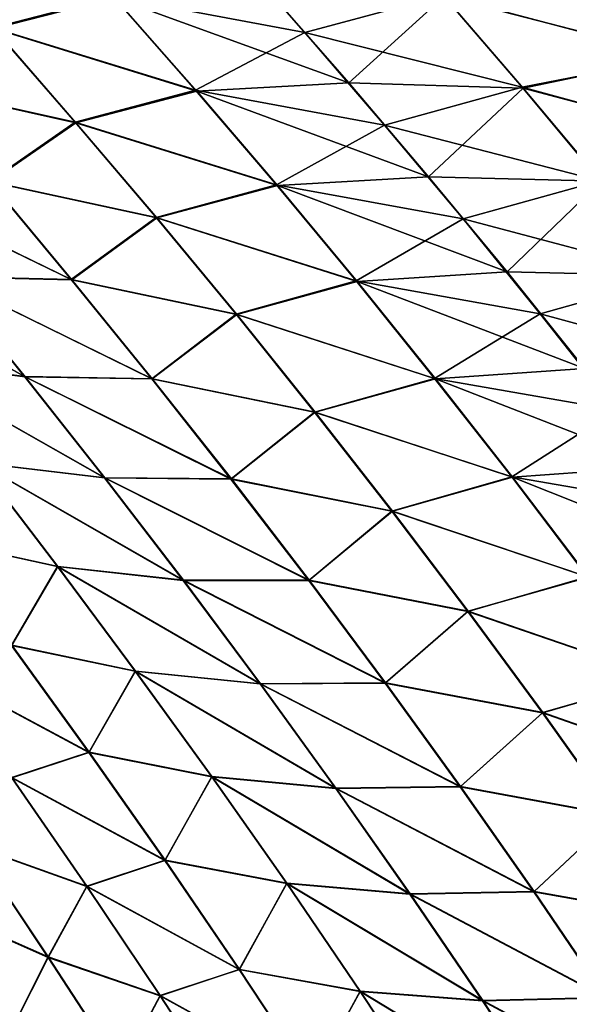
# Model space of a CAD drawing. Header units: metres. Extents: x -24 to 72, y -247 to 22.
# Tile 510 of 573: x 20.48 to 21.72, y 10.61 to 12.82. Entities that reach past the tile are written whole.
import ezdxf

# ---------------------------------------------------------------- set-up
doc = ezdxf.new("R2010")
doc.units = ezdxf.units.M
doc.layers.add('solid_509589_MEDIA_SW0001', color=7, linetype='CONTINUOUS')

msp = doc.modelspace()

# ---------------------------------------------------------------- linework, layer by layer
at = {"layer": 'solid_509589_MEDIA_SW0001'}
for points in [[(20.694504, 12.872098, 66.344017), (20.423603, 12.801523, 65.992226), (20.235672, 13.011291, 66.111084)], [(20.237549, 13.009456, 102.8909), (20.425438, 12.799911, 103.009712), (20.697075, 12.869713, 102.658257)], [(20.943378, 12.996492, 66.711296), (21.12504, 12.791053, 66.582031), (20.694504, 12.872098, 66.344017)], [(21.435431, 12.87489, 66.897675), (21.12504, 12.791053, 66.582031), (20.943378, 12.996492, 66.711296)], [(21.784468, 12.941916, 67.179276), (21.959839, 12.735552, 67.038612), (21.435431, 12.87489, 66.897675)], [(21.437918, 12.872926, 102.104202), (21.959404, 12.73753, 101.960533), (21.783934, 12.94358, 101.82003)], [(20.697075, 12.869713, 102.658257), (21.223764, 12.677994, 102.488777), (21.041855, 12.886468, 102.358963)], [(21.041855, 12.886468, 102.358963), (21.223764, 12.677994, 102.488777), (21.437918, 12.872926, 102.104202)], [(20.694504, 12.872098, 66.344017), (20.879185, 12.661536, 66.219505), (20.423603, 12.801523, 65.992226)], [(20.425438, 12.799911, 103.009712), (20.881651, 12.659484, 102.782608), (20.697075, 12.869713, 102.658257)], [(21.12504, 12.791053, 66.582031), (20.879185, 12.661536, 66.219505), (20.694504, 12.872098, 66.344017)], [(20.697075, 12.869713, 102.658257), (20.881651, 12.659484, 102.782608), (21.223764, 12.677994, 102.488777)], [(21.435431, 12.87489, 66.897675), (21.613152, 12.667783, 66.76297), (21.12504, 12.791053, 66.582031)], [(21.223764, 12.677994, 102.488777), (21.615587, 12.666173, 102.238678), (21.437918, 12.872926, 102.104202)], [(21.959839, 12.735552, 67.038612), (21.613152, 12.667783, 66.76297), (21.435431, 12.87489, 66.897675)], [(21.437918, 12.872926, 102.104202), (21.615587, 12.666173, 102.238678), (21.959404, 12.73753, 101.960533)], [(20.423603, 12.801523, 65.992226), (20.60861, 12.589476, 65.874207), (20.229038, 12.673532, 65.594101)], [(20.230574, 12.672265, 103.407822), (20.610313, 12.588224, 103.127586), (20.425438, 12.799911, 103.009712)], [(20.879185, 12.661536, 66.219505), (20.60861, 12.589476, 65.874207), (20.423603, 12.801523, 65.992226)], [(20.425438, 12.799911, 103.009712), (20.610313, 12.588224, 103.127586), (20.881651, 12.659484, 102.782608)], [(21.12504, 12.791053, 66.582031), (21.303965, 12.583073, 66.453751), (20.879185, 12.661536, 66.219505)], [(21.613152, 12.667783, 66.76297), (21.303965, 12.583073, 66.453751), (21.12504, 12.791053, 66.582031)], [(21.959839, 12.735552, 67.038612), (22.132626, 12.526243, 66.899094), (21.613152, 12.667783, 66.76297)], [(21.615587, 12.666173, 102.238678), (22.132227, 12.528616, 102.099831), (21.959404, 12.73753, 101.960533)], [(20.60861, 12.589476, 65.874207), (20.415792, 12.455862, 65.480988), (20.229038, 12.673532, 65.594101)], [(20.230574, 12.672265, 103.407822), (20.417143, 12.454998, 103.520775), (20.610313, 12.588224, 103.127586)], [(20.879185, 12.661536, 66.219505), (21.06102, 12.448394, 66.095894), (20.60861, 12.589476, 65.874207)], [(20.610313, 12.588224, 103.127586), (21.063324, 12.446759, 102.905998), (20.881651, 12.659484, 102.782608)], [(21.303965, 12.583073, 66.453751), (21.06102, 12.448394, 66.095894), (20.879185, 12.661536, 66.219505)], [(20.881651, 12.659484, 102.782608), (21.402845, 12.466904, 102.617554), (21.223764, 12.677994, 102.488777)], [(20.881651, 12.659484, 102.782608), (21.063324, 12.446759, 102.905998), (21.402845, 12.466904, 102.617554)], [(21.223764, 12.677994, 102.488777), (21.402845, 12.466904, 102.617554), (21.615587, 12.666173, 102.238678)], [(21.613152, 12.667783, 66.76297), (21.788221, 12.457838, 66.629311), (21.303965, 12.583073, 66.453751)], [(21.402845, 12.466904, 102.617554), (21.79055, 12.456649, 102.37207), (21.615587, 12.666173, 102.238678)], [(22.132626, 12.526243, 66.899094), (21.788221, 12.457838, 66.629311), (21.613152, 12.667783, 66.76297)], [(21.615587, 12.666173, 102.238678), (21.79055, 12.456649, 102.37207), (22.132227, 12.528616, 102.099831)], [(20.60861, 12.589476, 65.874207), (20.79076, 12.37494, 65.756981), (20.415792, 12.455862, 65.480988)], [(20.417143, 12.454998, 103.520775), (20.792292, 12.374102, 103.244621), (20.610313, 12.588224, 103.127586)], [(21.06102, 12.448394, 66.095894), (20.79076, 12.37494, 65.756981), (20.60861, 12.589476, 65.874207)], [(20.610313, 12.588224, 103.127586), (20.792292, 12.374102, 103.244621), (21.063324, 12.446759, 102.905998)], [(21.303965, 12.583073, 66.453751), (21.480198, 12.372349, 66.326416), (21.06102, 12.448394, 66.095894)], [(21.788221, 12.457838, 66.629311), (21.480198, 12.372349, 66.326416), (21.303965, 12.583073, 66.453751)], [(20.599638, 12.235655, 65.368591), (20.312326, 12.242734, 65.040092), (20.126814, 12.465501, 65.14724)], [(20.415792, 12.455862, 65.480988), (20.599638, 12.235655, 65.368591), (20.126814, 12.465501, 65.14724)], [(20.128132, 12.464534, 103.854752), (20.600807, 12.23519, 103.632996), (20.417143, 12.454998, 103.520775)], [(20.128132, 12.464534, 103.854752), (20.313446, 12.242159, 103.961746), (20.600807, 12.23519, 103.632996)], [(21.063324, 12.446759, 102.905998), (21.579206, 12.252905, 102.745392), (21.402845, 12.466904, 102.617554)], [(21.402845, 12.466904, 102.617554), (21.579206, 12.252905, 102.745392), (21.79055, 12.456649, 102.37207)], [(20.79076, 12.37494, 65.756981), (20.599638, 12.235655, 65.368591), (20.415792, 12.455862, 65.480988)], [(20.417143, 12.454998, 103.520775), (20.600807, 12.23519, 103.632996), (20.792292, 12.374102, 103.244621)], [(21.06102, 12.448394, 66.095894), (21.240076, 12.232463, 65.973137), (20.79076, 12.37494, 65.756981)], [(20.792292, 12.374102, 103.244621), (21.24221, 12.231242, 103.028519), (21.063324, 12.446759, 102.905998)], [(21.480198, 12.372349, 66.326416), (21.240076, 12.232463, 65.973137), (21.06102, 12.448394, 66.095894)], [(21.063324, 12.446759, 102.905998), (21.24221, 12.231242, 103.028519), (21.579206, 12.252905, 102.745392)], [(21.788221, 12.457838, 66.629311), (21.960682, 12.24486, 66.496658), (21.480198, 12.372349, 66.326416)], [(21.579206, 12.252905, 102.745392), (21.9629, 12.244076, 102.504456), (21.79055, 12.456649, 102.37207)], [(20.79076, 12.37494, 65.756981), (20.970123, 12.157721, 65.640518), (20.599638, 12.235655, 65.368591)], [(20.600807, 12.23519, 103.632996), (20.971498, 12.15727, 103.360878), (20.792292, 12.374102, 103.244621)], [(21.240076, 12.232463, 65.973137), (20.970123, 12.157721, 65.640518), (20.79076, 12.37494, 65.756981)], [(20.792292, 12.374102, 103.244621), (20.971498, 12.15727, 103.360878), (21.24221, 12.231242, 103.028519)], [(21.480198, 12.372349, 66.326416), (21.653791, 12.158701, 66.199989), (21.240076, 12.232463, 65.973137)], [(21.960682, 12.24486, 66.496658), (21.653791, 12.158701, 66.199989), (21.480198, 12.372349, 66.326416)], [(20.494896, 12.017464, 64.933632), (20.208652, 12.054274, 64.607933), (20.024044, 12.282543, 64.709587)], [(20.312326, 12.242734, 65.040092), (20.494896, 12.017464, 64.933632), (20.024044, 12.282543, 64.709587)], [(20.02511, 12.281865, 104.292503), (20.495859, 12.017228, 104.068047), (20.313446, 12.242159, 103.961746)], [(20.02511, 12.281865, 104.292503), (20.209551, 12.05393, 104.394012), (20.495859, 12.017228, 104.068047)], [(20.780592, 12.012803, 65.25695), (20.494896, 12.017464, 64.933632), (20.312326, 12.242734, 65.040092)], [(20.599638, 12.235655, 65.368591), (20.780592, 12.012803, 65.25695), (20.312326, 12.242734, 65.040092)], [(20.313446, 12.242159, 103.961746), (20.781618, 12.012687, 103.744469), (20.600807, 12.23519, 103.632996)], [(20.313446, 12.242159, 103.961746), (20.495859, 12.017228, 104.068047), (20.781618, 12.012687, 103.744469)], [(21.24221, 12.231242, 103.028519), (21.752882, 12.035835, 102.872292), (21.579206, 12.252905, 102.745392)], [(21.579206, 12.252905, 102.745392), (21.752882, 12.035835, 102.872292), (21.9629, 12.244076, 102.504456)], [(21.960682, 12.24486, 66.496658), (22.130514, 12.028778, 66.365059), (21.653791, 12.158701, 66.199989)], [(20.970123, 12.157721, 65.640518), (20.780592, 12.012803, 65.25695), (20.599638, 12.235655, 65.368591)], [(20.600807, 12.23519, 103.632996), (20.781618, 12.012687, 103.744469), (20.971498, 12.15727, 103.360878)], [(21.240076, 12.232463, 65.973137), (21.416365, 12.013633, 65.851265), (20.970123, 12.157721, 65.640518)], [(20.971498, 12.15727, 103.360878), (21.418358, 12.012776, 103.150177), (21.24221, 12.231242, 103.028519)], [(21.653791, 12.158701, 66.199989), (21.416365, 12.013633, 65.851265), (21.240076, 12.232463, 65.973137)], [(21.24221, 12.231242, 103.028519), (21.418358, 12.012776, 103.150177), (21.752882, 12.035835, 102.872292)], [(20.970123, 12.157721, 65.640518), (21.146675, 11.937767, 65.524895), (20.780592, 12.012803, 65.25695)], [(20.781618, 12.012687, 103.744469), (21.147926, 11.937653, 103.476326), (20.971498, 12.15727, 103.360878)], [(21.416365, 12.013633, 65.851265), (21.146675, 11.937767, 65.524895), (20.970123, 12.157721, 65.640518)], [(20.971498, 12.15727, 103.360878), (21.147926, 11.937653, 103.476326), (21.418358, 12.012776, 103.150177)], [(21.653791, 12.158701, 66.199989), (21.824701, 11.942098, 66.074554), (21.416365, 12.013633, 65.851265)], [(22.130514, 12.028778, 66.365059), (21.824701, 11.942098, 66.074554), (21.653791, 12.158701, 66.199989)], [(20.674442, 11.789707, 64.827972), (20.390182, 11.823651, 64.507019), (20.208652, 12.054274, 64.607933)], [(20.494896, 12.017464, 64.933632), (20.674442, 11.789707, 64.827972), (20.208652, 12.054274, 64.607933)], [(20.209551, 12.05393, 104.394012), (20.675285, 11.789763, 104.173553), (20.495859, 12.017228, 104.068047)], [(20.209551, 12.05393, 104.394012), (20.390951, 11.823597, 104.494781), (20.675285, 11.789763, 104.173553)], [(20.958578, 11.787323, 65.146156), (20.674442, 11.789707, 64.827972), (20.494896, 12.017464, 64.933632)], [(20.780592, 12.012803, 65.25695), (20.958578, 11.787323, 65.146156), (20.494896, 12.017464, 64.933632)], [(20.495859, 12.017228, 104.068047), (20.959492, 11.787506, 103.855103), (20.781618, 12.012687, 103.744469)], [(20.495859, 12.017228, 104.068047), (20.675285, 11.789763, 104.173553), (20.959492, 11.787506, 103.855103)], [(21.418358, 12.012776, 103.150177), (21.923792, 11.815721, 102.998146), (21.752882, 12.035835, 102.872292)], [(21.146675, 11.937767, 65.524895), (20.958578, 11.787323, 65.146156), (20.780592, 12.012803, 65.25695)], [(20.781618, 12.012687, 103.744469), (20.959492, 11.787506, 103.855103), (21.147926, 11.937653, 103.476326)], [(21.416365, 12.013633, 65.851265), (21.589806, 11.791925, 65.730385), (21.146675, 11.937767, 65.524895)], [(21.147926, 11.937653, 103.476326), (21.591681, 11.791383, 103.270859), (21.418358, 12.012776, 103.150177)], [(21.824701, 11.942098, 66.074554), (21.589806, 11.791925, 65.730385), (21.416365, 12.013633, 65.851265)], [(21.418358, 12.012776, 103.150177), (21.591681, 11.791383, 103.270859), (21.923792, 11.815721, 102.998146)], [(21.146675, 11.937767, 65.524895), (21.320333, 11.715105, 65.410202), (20.958578, 11.787323, 65.146156)], [(20.959492, 11.787506, 103.855103), (21.321484, 11.71528, 103.590843), (21.147926, 11.937653, 103.476326)], [(21.589806, 11.791925, 65.730385), (21.320333, 11.715105, 65.410202), (21.146675, 11.937767, 65.524895)], [(21.147926, 11.937653, 103.476326), (21.321484, 11.71528, 103.590843), (21.591681, 11.791383, 103.270859)], [(21.824701, 11.942098, 66.074554), (21.992847, 11.722569, 65.950211), (21.589806, 11.791925, 65.730385)], [(20.390182, 11.823651, 64.507019), (20.568544, 11.590697, 64.406929), (20.28804, 11.651818, 64.086678)], [(20.288666, 11.651855, 104.915268), (20.569208, 11.590891, 104.594719), (20.390951, 11.823597, 104.494781)], [(20.850878, 11.559485, 64.72319), (20.568544, 11.590697, 64.406929), (20.390182, 11.823651, 64.507019)], [(20.674442, 11.789707, 64.827972), (20.850878, 11.559485, 64.72319), (20.390182, 11.823651, 64.507019)], [(20.390951, 11.823597, 104.494781), (20.851622, 11.559795, 104.278175), (20.675285, 11.789763, 104.173553)], [(20.390951, 11.823597, 104.494781), (20.569208, 11.590891, 104.594719), (20.851622, 11.559795, 104.278175)], [(21.591681, 11.791383, 103.270859), (22.091835, 11.592596, 103.122849), (21.923792, 11.815721, 102.998146)], [(21.133509, 11.559239, 65.036301), (20.850878, 11.559485, 64.72319), (20.674442, 11.789707, 64.827972)], [(20.958578, 11.787323, 65.146156), (21.133509, 11.559239, 65.036301), (20.674442, 11.789707, 64.827972)], [(20.675285, 11.789763, 104.173553), (21.134329, 11.559682, 103.96479), (20.959492, 11.787506, 103.855103)], [(20.675285, 11.789763, 104.173553), (20.851622, 11.559795, 104.278175), (21.134329, 11.559682, 103.96479)], [(21.320333, 11.715105, 65.410202), (21.133509, 11.559239, 65.036301), (20.958578, 11.787323, 65.146156)], [(20.959492, 11.787506, 103.855103), (21.134329, 11.559682, 103.96479), (21.321484, 11.71528, 103.590843)], [(21.589806, 11.791925, 65.730385), (21.760313, 11.567369, 65.610603), (21.320333, 11.715105, 65.410202)], [(21.321484, 11.71528, 103.590843), (21.762079, 11.567099, 103.390465), (21.591681, 11.791383, 103.270859)], [(21.992847, 11.722569, 65.950211), (21.760313, 11.567369, 65.610603), (21.589806, 11.791925, 65.730385)], [(21.591681, 11.791383, 103.270859), (21.762079, 11.567099, 103.390465), (22.091835, 11.592596, 103.122849)], [(21.320333, 11.715105, 65.410202), (21.491011, 11.48976, 65.296547), (21.133509, 11.559239, 65.036301)], [(21.134329, 11.559682, 103.96479), (21.492069, 11.490186, 103.704338), (21.321484, 11.71528, 103.590843)], [(21.760313, 11.567369, 65.610603), (21.491011, 11.48976, 65.296547), (21.320333, 11.715105, 65.410202)], [(21.321484, 11.71528, 103.590843), (21.492069, 11.490186, 103.704338), (21.762079, 11.567099, 103.390465)], [(20.568544, 11.590697, 64.406929), (20.465414, 11.413327, 63.991776), (20.28804, 11.651818, 64.086678)], [(20.288666, 11.651855, 104.915268), (20.465944, 11.413575, 105.01001), (20.569208, 11.590891, 104.594719)], [(20.568544, 11.590697, 64.406929), (20.74366, 11.355425, 64.307739), (20.465414, 11.413327, 63.991776)], [(20.465944, 11.413575, 105.01001), (20.744232, 11.355832, 104.693748), (20.569208, 11.590891, 104.594719)], [(21.02412, 11.326818, 64.619377), (20.74366, 11.355425, 64.307739), (20.568544, 11.590697, 64.406929)], [(20.850878, 11.559485, 64.72319), (21.02412, 11.326818, 64.619377), (20.568544, 11.590697, 64.406929)], [(20.569208, 11.590891, 104.594719), (21.024775, 11.327345, 104.381828), (20.851622, 11.559795, 104.278175)], [(20.569208, 11.590891, 104.594719), (20.744232, 11.355832, 104.693748), (21.024775, 11.327345, 104.381828)], [(21.305296, 11.328574, 64.92749), (21.02412, 11.326818, 64.619377), (20.850878, 11.559485, 64.72319)], [(21.133509, 11.559239, 65.036301), (21.305296, 11.328574, 64.92749), (20.850878, 11.559485, 64.72319)], [(20.851622, 11.559795, 104.278175), (21.30603, 11.329239, 104.073441), (21.134329, 11.559682, 103.96479)], [(20.851622, 11.559795, 104.278175), (21.024775, 11.327345, 104.381828), (21.30603, 11.329239, 104.073441)], [(21.491011, 11.48976, 65.296547), (21.305296, 11.328574, 64.92749), (21.133509, 11.559239, 65.036301)], [(21.134329, 11.559682, 103.96479), (21.30603, 11.329239, 104.073441), (21.492069, 11.490186, 103.704338)], [(21.760313, 11.567369, 65.610603), (21.927801, 11.339986, 65.492012), (21.491011, 11.48976, 65.296547)], [(21.492069, 11.490186, 103.704338), (21.929457, 11.339952, 103.508888), (21.762079, 11.567099, 103.390465)], [(21.491011, 11.48976, 65.296547), (21.658627, 11.26175, 65.184013), (21.305296, 11.328574, 64.92749)], [(21.30603, 11.329239, 104.073441), (21.659599, 11.262389, 103.816711), (21.492069, 11.490186, 103.704338)], [(21.927801, 11.339986, 65.492012), (21.658627, 11.26175, 65.184013), (21.491011, 11.48976, 65.296547)], [(21.492069, 11.490186, 103.704338), (21.659599, 11.262389, 103.816711), (21.929457, 11.339952, 103.508888)], [(20.465414, 11.413327, 63.991776), (20.639423, 11.172641, 63.897804), (20.293699, 11.357993, 63.618599)], [(20.293882, 11.358558, 105.383263), (20.639874, 11.173062, 105.103821), (20.465944, 11.413575, 105.01001)], [(20.74366, 11.355425, 64.307739), (20.639423, 11.172641, 63.897804), (20.465414, 11.413327, 63.991776)], [(20.465944, 11.413575, 105.01001), (20.639874, 11.173062, 105.103821), (20.744232, 11.355832, 104.693748)], [(20.639423, 11.172641, 63.897804), (20.465801, 11.115868, 63.530361), (20.293699, 11.357993, 63.618599)], [(20.293882, 11.358558, 105.383263), (20.465925, 11.116574, 105.471344), (20.639874, 11.173062, 105.103821)], [(20.74366, 11.355425, 64.307739), (20.91547, 11.117835, 64.209541), (20.639423, 11.172641, 63.897804)], [(20.639874, 11.173062, 105.103821), (20.915964, 11.118416, 104.791786), (20.744232, 11.355832, 104.693748)], [(21.194111, 11.091705, 64.516632), (20.91547, 11.117835, 64.209541), (20.74366, 11.355425, 64.307739)], [(21.02412, 11.326818, 64.619377), (21.194111, 11.091705, 64.516632), (20.74366, 11.355425, 64.307739)], [(20.744232, 11.355832, 104.693748), (21.194687, 11.092408, 104.484428), (21.024775, 11.327345, 104.381828)], [(20.744232, 11.355832, 104.693748), (20.915964, 11.118416, 104.791786), (21.194687, 11.092408, 104.484428)], [(21.927801, 11.339986, 65.492012), (22.092201, 11.109787, 65.37471), (21.658627, 11.26175, 65.184013)], [(21.659599, 11.262389, 103.816711), (22.093752, 11.109949, 103.626045), (21.929457, 11.339952, 103.508888)], [(21.305296, 11.328574, 64.92749), (21.473881, 11.09533, 64.819817), (21.02412, 11.326818, 64.619377)], [(21.473881, 11.09533, 64.819817), (21.194111, 11.091705, 64.516632), (21.02412, 11.326818, 64.619377)], [(21.024775, 11.327345, 104.381828), (21.474537, 11.096176, 104.180977), (21.30603, 11.329239, 104.073441)], [(21.024775, 11.327345, 104.381828), (21.194687, 11.092408, 104.484428), (21.474537, 11.096176, 104.180977)], [(21.658627, 11.26175, 65.184013), (21.473881, 11.09533, 64.819817), (21.305296, 11.328574, 64.92749)], [(21.30603, 11.329239, 104.073441), (21.474537, 11.096176, 104.180977), (21.659599, 11.262389, 103.816711)], [(21.658627, 11.26175, 65.184013), (21.823126, 11.031079, 65.072701), (21.473881, 11.09533, 64.819817)], [(21.474537, 11.096176, 104.180977), (21.824015, 11.03189, 103.927887), (21.659599, 11.262389, 103.816711)], [(22.092201, 11.109787, 65.37471), (21.823126, 11.031079, 65.072701), (21.658627, 11.26175, 65.184013)], [(21.659599, 11.262389, 103.816711), (21.824015, 11.03189, 103.927887), (22.093752, 11.109949, 103.626045)], [(20.639423, 11.172641, 63.897804), (20.81002, 10.929758, 63.804844), (20.465801, 11.115868, 63.530361)], [(20.465925, 11.116574, 105.471344), (20.810408, 10.930305, 105.196617), (20.639874, 11.173062, 105.103821)], [(20.91547, 11.117835, 64.209541), (20.81002, 10.929758, 63.804844), (20.639423, 11.172641, 63.897804)], [(20.639874, 11.173062, 105.103821), (20.810408, 10.930305, 105.196617), (20.915964, 11.118416, 104.791786)], [(20.380434, 10.963095, 105.879532), (20.634579, 10.872519, 105.558449), (20.465925, 11.116574, 105.471344)], [(20.465801, 11.115868, 63.530361), (20.634497, 10.871718, 63.443089), (20.380556, 10.962176, 63.122219)], [(20.81002, 10.929758, 63.804844), (20.634497, 10.871718, 63.443089), (20.465801, 11.115868, 63.530361)], [(20.465925, 11.116574, 105.471344), (20.634579, 10.872519, 105.558449), (20.810408, 10.930305, 105.196617)], [(20.91547, 11.117835, 64.209541), (21.083923, 10.877927, 64.112427), (20.81002, 10.929758, 63.804844)], [(20.810408, 10.930305, 105.196617), (21.084354, 10.878633, 104.888756), (20.915964, 11.118416, 104.791786)], [(21.360794, 10.85415, 64.415031), (21.083923, 10.877927, 64.112427), (20.91547, 11.117835, 64.209541)], [(21.194111, 11.091705, 64.516632), (21.360794, 10.85415, 64.415031), (20.91547, 11.117835, 64.209541)], [(20.915964, 11.118416, 104.791786), (21.361305, 10.85498, 104.585892), (21.194687, 11.092408, 104.484428)], [(20.915964, 11.118416, 104.791786), (21.084354, 10.878633, 104.888756), (21.361305, 10.85498, 104.585892)], [(21.473881, 11.09533, 64.819817), (21.639206, 10.859512, 64.713356), (21.194111, 11.091705, 64.516632)], [(21.639206, 10.859512, 64.713356), (21.360794, 10.85415, 64.415031), (21.194111, 11.091705, 64.516632)], [(21.194687, 11.092408, 104.484428), (21.639793, 10.860491, 104.287308), (21.474537, 11.096176, 104.180977)], [(21.194687, 11.092408, 104.484428), (21.361305, 10.85498, 104.585892), (21.639793, 10.860491, 104.287308)], [(21.823126, 11.031079, 65.072701), (21.639206, 10.859512, 64.713356), (21.473881, 11.09533, 64.819817)], [(21.474537, 11.096176, 104.180977), (21.639793, 10.860491, 104.287308), (21.824015, 11.03189, 103.927887)], [(21.823126, 11.031079, 65.072701), (21.984449, 10.797753, 64.962692), (21.639206, 10.859512, 64.713356)], [(21.639793, 10.860491, 104.287308), (21.985262, 10.798685, 104.037781), (21.824015, 11.03189, 103.927887)], [(20.306257, 10.820138, 106.286385), (20.54793, 10.713181, 105.961952), (20.380434, 10.963095, 105.879532)], [(20.380556, 10.962176, 63.122219), (20.548061, 10.71222, 63.039619), (20.306414, 10.819302, 62.715485)], [(20.380434, 10.963095, 105.879532), (20.54793, 10.713181, 105.961952), (20.634579, 10.872519, 105.558449)], [(20.634497, 10.871718, 63.443089), (20.548061, 10.71222, 63.039619), (20.380556, 10.962176, 63.122219)], [(20.81002, 10.929758, 63.804844), (20.977146, 10.684675, 63.712978), (20.634497, 10.871718, 63.443089)], [(20.634579, 10.872519, 105.558449), (20.977491, 10.685297, 105.28833), (20.810408, 10.930305, 105.196617)], [(21.083923, 10.877927, 64.112427), (20.977146, 10.684675, 63.712978), (20.81002, 10.929758, 63.804844)], [(20.810408, 10.930305, 105.196617), (20.977491, 10.685297, 105.28833), (21.084354, 10.878633, 104.888756)], [(20.54793, 10.713181, 105.961952), (20.799795, 10.626392, 105.644508), (20.634579, 10.872519, 105.558449)], [(20.634497, 10.871718, 63.443089), (20.79973, 10.625548, 63.356865), (20.548061, 10.71222, 63.039619)], [(20.977146, 10.684675, 63.712978), (20.79973, 10.625548, 63.356865), (20.634497, 10.871718, 63.443089)], [(20.634579, 10.872519, 105.558449), (20.799795, 10.626392, 105.644508), (20.977491, 10.685297, 105.28833)], [(21.083923, 10.877927, 64.112427), (21.24896, 10.6357, 64.016472), (20.977146, 10.684675, 63.712978)], [(20.977491, 10.685297, 105.28833), (21.249346, 10.636479, 104.984566), (21.084354, 10.878633, 104.888756)], [(21.524115, 10.614153, 64.314667), (21.24896, 10.6357, 64.016472), (21.083923, 10.877927, 64.112427)], [(21.360794, 10.85415, 64.415031), (21.524115, 10.614153, 64.314667), (21.083923, 10.877927, 64.112427)], [(21.084354, 10.878633, 104.888756), (21.524574, 10.615057, 104.686127), (21.361305, 10.85498, 104.585892)], [(21.084354, 10.878633, 104.888756), (21.249346, 10.636479, 104.984566), (21.524574, 10.615057, 104.686127)], [(21.639206, 10.859512, 64.713356), (21.80121, 10.621123, 64.6082), (21.360794, 10.85415, 64.415031)], [(21.80121, 10.621123, 64.6082), (21.524115, 10.614153, 64.314667), (21.360794, 10.85415, 64.415031)], [(21.361305, 10.85498, 104.585892), (21.801741, 10.62218, 104.392342), (21.639793, 10.860491, 104.287308)], [(21.361305, 10.85498, 104.585892), (21.524574, 10.615057, 104.686127), (21.801741, 10.62218, 104.392342)], [(21.984449, 10.797753, 64.962692), (21.80121, 10.621123, 64.6082), (21.639206, 10.859512, 64.713356)], [(21.639793, 10.860491, 104.287308), (21.801741, 10.62218, 104.392342), (21.985262, 10.798685, 104.037781)], [(20.306257, 10.820138, 106.286385), (20.472557, 10.56407, 106.364334), (20.54793, 10.713181, 105.961952)], [(20.548061, 10.71222, 63.039619), (20.4727, 10.563235, 62.637341), (20.306414, 10.819302, 62.715485)], [(20.472557, 10.56407, 106.364334), (20.711872, 10.461326, 106.043297), (20.54793, 10.713181, 105.961952)], [(20.548061, 10.71222, 63.039619), (20.711994, 10.460371, 62.958096), (20.4727, 10.563235, 62.637341)], [(20.54793, 10.713181, 105.961952), (20.711872, 10.461326, 106.043297), (20.799795, 10.626392, 105.644508)], [(20.79973, 10.625548, 63.356865), (20.711994, 10.460371, 62.958096), (20.548061, 10.71222, 63.039619)], [(20.977146, 10.684675, 63.712978), (21.140743, 10.437408, 63.622299), (20.79973, 10.625548, 63.356865)], [(20.799795, 10.626392, 105.644508), (21.141062, 10.438051, 105.37886), (20.977491, 10.685297, 105.28833)], [(21.24896, 10.6357, 64.016472), (21.140743, 10.437408, 63.622299), (20.977146, 10.684675, 63.712978)], [(20.977491, 10.685297, 105.28833), (21.141062, 10.438051, 105.37886), (21.249346, 10.636479, 104.984566)], [(20.711872, 10.461326, 106.043297), (20.961506, 10.378212, 105.729439), (20.799795, 10.626392, 105.644508)], [(20.79973, 10.625548, 63.356865), (20.961443, 10.377375, 63.271774), (20.711994, 10.460371, 62.958096)], [(21.140743, 10.437408, 63.622299), (20.961443, 10.377375, 63.271774), (20.79973, 10.625548, 63.356865)], [(20.799795, 10.626392, 105.644508), (20.961506, 10.378212, 105.729439), (21.141062, 10.438051, 105.37886)], [(21.24896, 10.6357, 64.016472), (21.410522, 10.391176, 63.921772), (21.140743, 10.437408, 63.622299)], [(21.141062, 10.438051, 105.37886), (21.410875, 10.391973, 105.07914), (21.249346, 10.636479, 104.984566)], [(21.684006, 10.371737, 64.21563), (21.410522, 10.391176, 63.921772), (21.24896, 10.6357, 64.016472)], [(21.524115, 10.614153, 64.314667), (21.684006, 10.371737, 64.21563), (21.24896, 10.6357, 64.016472)], [(21.249346, 10.636479, 104.984566), (21.684425, 10.37266, 104.785057), (21.524574, 10.615057, 104.686127)], [(21.249346, 10.636479, 104.984566), (21.410875, 10.391973, 105.07914), (21.684425, 10.37266, 104.785057)], [(21.80121, 10.621123, 64.6082), (21.959829, 10.380187, 64.504456), (21.524115, 10.614153, 64.314667)], [(21.959829, 10.380187, 64.504456), (21.684006, 10.371737, 64.21563), (21.524115, 10.614153, 64.314667)], [(21.524574, 10.615057, 104.686127), (21.960312, 10.381265, 104.495995), (21.801741, 10.62218, 104.392342)], [(21.524574, 10.615057, 104.686127), (21.684425, 10.37266, 104.785057), (21.960312, 10.381265, 104.495995)]]:
    msp.add_3dface(points, dxfattribs=at)

doc.saveas('drawing.dxf')
